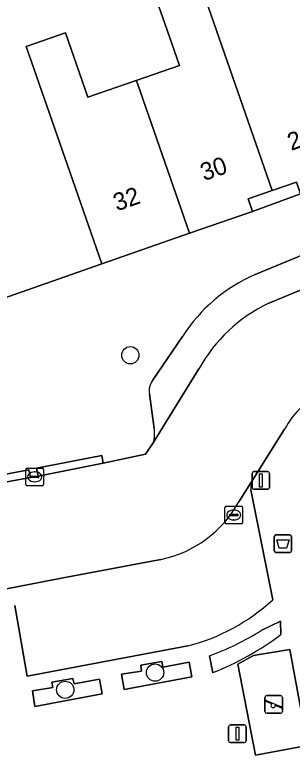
# Model space of a CAD drawing. Extents: x 159371 to 159986, y 382987 to 383597.
# Drawn here: x 159830.03 to 159845.76, y 383325.99 to 383368.02 of the extents above; entities that cross this region are included whole.
import ezdxf

# ---------------------------------------------------------------- set-up
doc = ezdxf.new("R2010")
doc.units = 0
for name, color, linetype in [('IMGEO_Afvalbak', 7, 'Continuous'), ('IMGEO_Boom', 7, 'Continuous'), ('IMGEO_Erf', 7, 'Continuous'), ('IMGEO_Groenvoorziening', 7, 'Continuous'), ('IMGEO_Haag', 7, 'Continuous'), ('IMGEO_Kolk', 7, 'Continuous'), ('IMGEO_Lichtmast', 7, 'Continuous'), ('IMGEO_Pand', 7, 'Continuous'), ('IMGEO_Pand_nummerreeks', 7, 'Continuous'), ('IMGEO_Parkeervlak_open', 7, 'Continuous'), ('IMGEO_Rijbaan_lokaal_open', 7, 'Continuous'), ('IMGEO_Speelvoorziening', 7, 'Continuous'), ('IMGEO_Terreindeel_open', 7, 'Continuous'), ('IMGEO_Voetpad_open', 7, 'Continuous')]:
    doc.layers.add(name, color=color, linetype=linetype)

msp = doc.modelspace()

# ---------------------------------------------------------------- linework, layer by layer
at = {"layer": 'IMGEO_Afvalbak'}
for p, q in [((159844.742, 383337.594), (159844.742, 383338.394)), ((159844.742, 383338.394), (159844.742, 383337.594)), ((159844.842, 383338.494), (159845.632, 383338.494)), ((159845.632, 383338.494), (159844.842, 383338.494)), ((159845.732, 383338.394), (159845.732, 383337.594)), ((159845.732, 383337.594), (159845.732, 383338.394)), ((159845.632, 383337.494), (159844.842, 383337.494)), ((159844.842, 383337.494), (159845.632, 383337.494))]:
    msp.add_line(p, q, dxfattribs=at)
msp.add_lwpolyline([(159844.885, 383338.208), (159845.589, 383338.208), (159845.44, 383337.738), (159845.034, 383337.738), (159844.885, 383338.208)], dxfattribs=at)
for centre, start, end in [((159844.842, 383338.394), 90, 180), ((159844.842, 383338.394), 90, 180), ((159845.632, 383338.394), 0, 90), ((159845.632, 383338.394), 360, 90), ((159844.842, 383337.594), 180, 270), ((159844.842, 383337.594), 180, 270), ((159845.632, 383337.594), 270, 0), ((159845.632, 383337.594), 270, 0)]:
    msp.add_arc(centre, 0.1, start, end, dxfattribs=at)
at = {"layer": 'IMGEO_Boom'}
for centre in [(159836.581, 383348.692), (159837.987, 383330.679), (159832.892, 383329.702)]:
    msp.add_circle(centre, 0.489, dxfattribs=at)
at = {"layer": 'IMGEO_Erf'}
msp.add_lwpolyline([(159828.979, 383351.787), (159834.964, 383353.885), (159833.323, 383358.609), (159830.679, 383366.223), (159832.9, 383366.995), (159834.17, 383363.336), (159836.92, 383364.291), (159839.366, 383365.141), (159838.672, 383367.139), (159838.064, 383368.889)], dxfattribs=at)
at = {"layer": 'IMGEO_Groenvoorziening'}
for points in [[(159845.118, 383332.833), (159845.1, 383333.599), (159844.013, 383333.064)], [(159841.072, 383331.627), (159841.264, 383330.673)]]:
    msp.add_lwpolyline(points, dxfattribs=at)
for points in [[(159836.243, 383329.71), (159840.076, 383330.432), (159839.917, 383331.272), (159838.436, 383330.991), (159838.37, 383331.308), (159837.183, 383331.091), (159837.22, 383330.758), (159836.079, 383330.58)], [(159831.175, 383328.744), (159834.987, 383329.47), (159834.841, 383330.298), (159833.406, 383330.045), (159833.323, 383330.338), (159832.133, 383330.131), (159832.181, 383329.834), (159831.027, 383329.649)]]:
    msp.add_lwpolyline(points, close=True, dxfattribs=at)
for centre, radius, start, end in [((159835.277, 383347.216), 16.631, 290.3931, 301.688), ((159835.153, 383346.096), 16.589, 291.6166, 306.9209)]:
    msp.add_arc(centre, radius, start, end, dxfattribs=at)
at = {"layer": 'IMGEO_Haag'}
for points in [[(159845.118, 383332.833), (159845.1, 383333.599), (159844.013, 383333.064)], [(159841.072, 383331.627), (159841.264, 383330.673)]]:
    msp.add_lwpolyline(points, dxfattribs=at)
for points in [[(159836.243, 383329.71), (159840.076, 383330.432), (159839.917, 383331.272), (159838.436, 383330.991), (159838.37, 383331.308), (159837.183, 383331.091), (159837.22, 383330.758), (159836.079, 383330.58)], [(159831.175, 383328.744), (159834.987, 383329.47), (159834.841, 383330.298), (159833.406, 383330.045), (159833.323, 383330.338), (159832.133, 383330.131), (159832.181, 383329.834), (159831.027, 383329.649)]]:
    msp.add_lwpolyline(points, close=True, dxfattribs=at)
for centre, radius, start, end in [((159835.277, 383347.216), 16.631, 290.3931, 301.688), ((159835.153, 383346.096), 16.589, 291.6166, 306.9209)]:
    msp.add_arc(centre, radius, start, end, dxfattribs=at)
at = {"layer": 'IMGEO_Kolk'}
for p, q in [((159830.733, 383342.288), (159831.585, 383342.288)), ((159830.658, 383341.362), (159830.658, 383342.214)), ((159831.146, 383342.068), (159831.171, 383342.068)), ((159831.659, 383342.214), (159831.659, 383341.362)), ((159830.917, 383341.782), (159830.917, 383341.794)), ((159831.355, 383341.745), (159830.957, 383341.745)), ((159830.96, 383341.831), (159831.358, 383341.831)), ((159831.169, 383341.508), (159831.144, 383341.508)), ((159831.401, 383341.794), (159831.401, 383341.782)), ((159831.585, 383341.288), (159830.733, 383341.288)), ((159841.951, 383339.199), (159841.951, 383340.051)), ((159842.026, 383340.125), (159842.878, 383340.125)), ((159842.439, 383339.905), (159842.464, 383339.905)), ((159842.952, 383340.051), (159842.952, 383339.199)), ((159842.21, 383339.619), (159842.21, 383339.631)), ((159842.648, 383339.582), (159842.25, 383339.582)), ((159842.253, 383339.668), (159842.651, 383339.668)), ((159842.462, 383339.345), (159842.437, 383339.345)), ((159842.694, 383339.631), (159842.694, 383339.619)), ((159842.878, 383339.125), (159842.026, 383339.125))]:
    msp.add_line(p, q, dxfattribs=at)
for points in [[(159830.733, 383342.288), (159831.585, 383342.288)], [(159830.658, 383341.362), (159830.658, 383342.214)], [(159831.659, 383342.214), (159831.659, 383341.362)], [(159831.585, 383341.288), (159830.733, 383341.288)], [(159841.951, 383339.199), (159841.951, 383340.051)], [(159842.026, 383340.125), (159842.878, 383340.125)], [(159842.952, 383340.051), (159842.952, 383339.199)], [(159842.878, 383339.125), (159842.026, 383339.125)]]:
    msp.add_lwpolyline(points, dxfattribs=at)
for centre, radius, start, end in [((159830.735, 383342.212), 0.0765, 91.552, 178.448), ((159830.735, 383342.212), 0.0765, 91.552, 178.448), ((159831.583, 383342.212), 0.0765, 1.552, 88.448), ((159831.583, 383342.212), 0.0765, 1.552, 88.448), ((159830.957, 383341.791), 0.0403, 85.8775, 175.7526), ((159830.954, 383341.781), 0.0366, 178.938, 274.7102), ((159831.358, 383341.788), 0.043, 264.8664, 352.4533), ((159831.362, 383341.793), 0.0386, 1.7309, 96.639), ((159830.735, 383341.364), 0.0765, 181.552, 268.448), ((159830.735, 383341.364), 0.0765, 181.552, 268.448), ((159831.583, 383341.364), 0.0765, 271.552, 358.448), ((159831.583, 383341.364), 0.0765, 271.552, 358.448), ((159842.028, 383340.049), 0.0765, 91.552, 178.448), ((159842.028, 383340.049), 0.0765, 91.552, 178.448), ((159842.876, 383340.049), 0.0765, 1.552, 88.448), ((159842.876, 383340.049), 0.0765, 1.552, 88.448), ((159842.25, 383339.628), 0.0403, 85.8775, 175.7526), ((159842.247, 383339.618), 0.0366, 178.938, 274.7102), ((159842.651, 383339.625), 0.043, 264.8664, 352.4533), ((159842.655, 383339.63), 0.0386, 1.7309, 96.639), ((159842.028, 383339.201), 0.0765, 181.552, 268.448), ((159842.028, 383339.201), 0.0765, 181.552, 268.448), ((159842.876, 383339.201), 0.0765, 271.552, 358.448), ((159842.876, 383339.201), 0.0765, 271.552, 358.448)]:
    msp.add_arc(centre, radius, start, end, dxfattribs=at)
for centre, major_axis, ratio, start_param, end_param in [((159831.145, 383341.788), (-0.387, 0.002), 0.722429, 4.712389, 7.853982), ((159831.17, 383341.788), (-0.39, 0.002), 0.717154, 1.570796, 4.712389), ((159842.438, 383339.625), (-0.387, 0.002), 0.722429, 4.712389, 7.853982), ((159842.463, 383339.625), (-0.39, 0.002), 0.717154, 1.570796, 4.712389)]:
    msp.add_ellipse(centre, major_axis=major_axis, ratio=ratio, start_param=start_param, end_param=end_param, dxfattribs=at)
at = {"layer": 'IMGEO_Lichtmast'}
for p, q in [((159843.489, 383341.186), (159843.489, 383341.986)), ((159843.489, 383341.986), (159843.489, 383341.186)), ((159843.589, 383342.086), (159844.379, 383342.086)), ((159844.379, 383342.086), (159843.589, 383342.086)), ((159844.479, 383341.986), (159844.479, 383341.186)), ((159844.479, 383341.186), (159844.479, 383341.986)), ((159844.379, 383341.086), (159843.589, 383341.086)), ((159843.589, 383341.086), (159844.379, 383341.086)), ((159842.159, 383326.808), (159842.159, 383327.608)), ((159842.159, 383327.608), (159842.159, 383326.808)), ((159842.259, 383327.708), (159843.049, 383327.708)), ((159843.049, 383327.708), (159842.259, 383327.708)), ((159843.149, 383327.608), (159843.149, 383326.808)), ((159843.149, 383326.808), (159843.149, 383327.608)), ((159843.049, 383326.708), (159842.259, 383326.708)), ((159842.259, 383326.708), (159843.049, 383326.708))]:
    msp.add_line(p, q, dxfattribs=at)
for points in [[(159843.909, 383341.961), (159844.059, 383341.961), (159844.059, 383341.211), (159843.909, 383341.211), (159843.909, 383341.961)], [(159842.579, 383327.583), (159842.729, 383327.583), (159842.729, 383326.833), (159842.579, 383326.833), (159842.579, 383327.583)]]:
    msp.add_lwpolyline(points, dxfattribs=at)
for centre, start, end in [((159843.589, 383341.986), 90, 180), ((159843.589, 383341.986), 90, 180), ((159844.379, 383341.986), 0, 90), ((159844.379, 383341.986), 360, 90), ((159843.589, 383341.186), 180, 270), ((159843.589, 383341.186), 180, 270), ((159844.379, 383341.186), 270, 0), ((159844.379, 383341.186), 270, 0), ((159842.259, 383327.608), 90, 180), ((159842.259, 383327.608), 90, 180), ((159843.049, 383327.608), 0, 90), ((159843.049, 383327.608), 360, 90), ((159842.259, 383326.808), 180, 270), ((159842.259, 383326.808), 180, 270), ((159843.049, 383326.808), 270, 0), ((159843.049, 383326.808), 270, 0)]:
    msp.add_arc(centre, 0.1, start, end, dxfattribs=at)
at = {"layer": 'IMGEO_Pand'}
for points in [[(159846.807, 383367.595), (159846.769, 383367.697), (159845.368, 383371.426), (159842.919, 383370.575), (159840.573, 383369.76), (159844.638, 383358.043), (159846.002, 383358.517), (159846.235, 383357.845), (159849.765, 383359.071)], [(159840.573, 383369.76), (159840.192, 383369.628), (159838.064, 383368.889), (159838.672, 383367.139), (159839.366, 383365.141), (159836.92, 383364.291), (159836.985, 383364.113), (159839.937, 383355.612), (159843.522, 383356.857), (159843.274, 383357.57), (159844.638, 383358.043)], [(159839.937, 383355.612), (159836.985, 383364.113), (159836.92, 383364.291), (159834.17, 383363.336), (159832.9, 383366.995), (159830.679, 383366.223), (159833.323, 383358.609), (159834.964, 383353.885)]]:
    msp.add_lwpolyline(points, close=True, dxfattribs=at)
at = {"layer": 'IMGEO_Parkeervlak_open'}
for points in [[(159869.447, 383362.64), (159868.544, 383363.141), (159868.256, 383363.221), (159867.764, 383363.229), (159843.667, 383353.269)], [(159844.401, 383351.626), (159846.413, 383352.453), (159852.647, 383355.016), (159870.989, 383362.556)], [(159839.543, 383349.76), (159837.844, 383347.252)], [(159837.878, 383343.725), (159840.476, 383347.927)], [(159837.662, 383346.509), (159837.935, 383344.527)], [(159843.551, 383341.665), (159842.734, 383340.37)], [(159844.659, 383334.807), (159843.416, 383341.044)], [(159838.318, 383337.101), (159837.81, 383337.009), (159832.772, 383336.049), (159828.948, 383335.327)], [(159830.031, 383334.493), (159830.726, 383330.482), (159839.851, 383332.19)]]:
    msp.add_lwpolyline(points, dxfattribs=at)
for centre, radius, start, end in [((159847.3, 383344.821), 9.196, 113.2721, 147.515), ((159848.26, 383343.6), 8.906, 115.6761, 150.9281), ((159838.635, 383346.664), 0.986, 143.4, 189.0725), ((159836.402, 383344.233), 1.561, 341.0116, 10.8578), ((159844.393, 383341.157), 0.983, 148.8777, 186.5928), ((159836.964, 383343.547), 6.587, 281.8619, 331.1604), ((159837.014, 383343.127), 11.299, 284.5411, 312.5779)]:
    msp.add_arc(centre, radius, start, end, dxfattribs=at)
at = {"layer": 'IMGEO_Rijbaan_lokaal_open'}
for points in [[(159848.705, 383346.88), (159846.413, 383352.453), (159844.401, 383351.626)], [(159840.476, 383347.927), (159837.878, 383343.725), (159837.443, 383343.072), (159835.044, 383342.564), (159831.355, 383341.831), (159830.922, 383341.745), (159827.217, 383341.065), (159825.223, 383340.695), (159824.916, 383340.638), (159808.462, 383337.585), (159804.762, 383336.895), (159804.008, 383336.759), (159803.023, 383336.576), (159804.129, 383330.673), (159827.8, 383335.11), (159828.948, 383335.327), (159832.772, 383336.049), (159837.81, 383337.009), (159838.318, 383337.101)], [(159842.734, 383340.37), (159843.551, 383341.665), (159845.336, 383344.495)]]:
    msp.add_lwpolyline(points, dxfattribs=at)
for centre, radius, start, end in [((159848.26, 383343.6), 8.906, 115.6761, 150.9281), ((159849.668, 383342.175), 4.914, 114.5374, 151.8256), ((159836.964, 383343.547), 6.587, 281.8619, 331.1604)]:
    msp.add_arc(centre, radius, start, end, dxfattribs=at)
at = {"layer": 'IMGEO_Speelvoorziening'}
for p, q in [((159844.219, 383328.47), (159844.219, 383329.27)), ((159844.219, 383329.27), (159844.219, 383328.47)), ((159844.319, 383329.37), (159845.109, 383329.37)), ((159845.109, 383329.37), (159844.319, 383329.37)), ((159845.209, 383329.27), (159845.209, 383328.47)), ((159845.209, 383328.47), (159845.209, 383329.27)), ((159844.602, 383328.898), (159844.263, 383329.035)), ((159844.288, 383329.095), (159845.164, 383328.742)), ((159845.14, 383328.682), (159844.8, 383328.819)), ((159845.109, 383328.37), (159844.319, 383328.37)), ((159844.319, 383328.37), (159845.109, 383328.37))]:
    msp.add_line(p, q, dxfattribs=at)
for centre, radius, start, end in [((159844.319, 383329.27), 0.1, 90, 180), ((159844.319, 383329.27), 0.1, 90, 180), ((159845.109, 383329.27), 0.1, 0, 90), ((159845.109, 383329.27), 0.1, 360, 90), ((159844.276, 383329.065), 0.0327, 68.078, 248.078), ((159844.681, 383328.808), 0.12, 130.9928, 5.1632), ((159844.319, 383328.47), 0.1, 180, 270), ((159844.319, 383328.47), 0.1, 180, 270), ((159845.109, 383328.47), 0.1, 270, 0), ((159845.109, 383328.47), 0.1, 270, 0), ((159845.152, 383328.712), 0.0327, 248.078, 68.078)]:
    msp.add_arc(centre, radius, start, end, dxfattribs=at)
at = {"layer": 'IMGEO_Terreindeel_open'}
msp.add_lwpolyline([(159845.624, 383331.992), (159843.576, 383331.639), (159842.69, 383331.161), (159843.692, 383325.989), (159846.625, 383326.547)], close=True, dxfattribs=at)
at = {"layer": 'IMGEO_Voetpad_open'}
for points in [[(159843.667, 383353.269), (159867.764, 383363.229), (159868.256, 383363.221), (159868.544, 383363.141), (159869.447, 383362.64)], [(159846.235, 383357.845), (159843.522, 383356.857), (159839.937, 383355.612), (159834.964, 383353.885), (159828.979, 383351.787), (159827.543, 383351.29), (159824.398, 383350.204), (159815.921, 383347.602), (159811.206, 383346.155), (159805.695, 383344.463), (159803.704, 383343.932), (159798.896, 383342.705), (159797.636, 383342.342), (159790.981, 383340.644), (159788.498, 383339.955), (159788.04, 383339.838), (159788.493, 383338.074), (159783.924, 383336.862), (159783.856, 383336.969), (159783.74, 383336.935), (159775.794, 383334.597), (159775.202, 383336.678), (159771.268, 383335.626)], [(159837.844, 383347.252), (159839.543, 383349.76)], [(159837.935, 383344.527), (159837.662, 383346.509)], [(159845.336, 383344.495), (159843.551, 383341.665)], [(159824.916, 383340.638), (159825.223, 383340.695), (159827.217, 383341.065), (159827.121, 383341.492), (159830.826, 383342.187), (159830.922, 383341.745), (159831.355, 383341.831), (159831.264, 383342.291), (159834.966, 383343.01), (159835.044, 383342.564), (159837.443, 383343.072), (159837.878, 383343.725)], [(159843.416, 383341.044), (159844.659, 383334.807)], [(159839.851, 383332.19), (159830.726, 383330.482), (159830.031, 383334.493)], [(159844.013, 383333.064), (159845.1, 383333.599)], [(159845.1, 383333.599), (159845.118, 383332.833)], [(159841.264, 383330.673), (159841.072, 383331.627)]]:
    msp.add_lwpolyline(points, dxfattribs=at)
for points in [[(159846.235, 383357.845), (159846.002, 383358.517), (159844.638, 383358.043), (159843.274, 383357.57), (159843.522, 383356.857)], [(159835.044, 383342.564), (159834.966, 383343.01), (159831.264, 383342.291), (159831.355, 383341.831)], [(159827.217, 383341.065), (159830.922, 383341.745), (159830.826, 383342.187), (159827.121, 383341.492)], [(159843.576, 383331.639), (159845.624, 383331.992), (159846.625, 383326.547), (159843.692, 383325.989), (159842.69, 383331.161)], [(159836.079, 383330.58), (159837.22, 383330.758), (159837.183, 383331.091), (159838.37, 383331.308), (159838.436, 383330.991), (159839.917, 383331.272), (159840.076, 383330.432), (159836.243, 383329.71)], [(159832.133, 383330.131), (159833.323, 383330.338), (159833.406, 383330.045), (159834.841, 383330.298), (159834.987, 383329.47), (159831.175, 383328.744), (159831.027, 383329.649), (159832.181, 383329.834)]]:
    msp.add_lwpolyline(points, close=True, dxfattribs=at)
for centre, radius, start, end in [((159847.3, 383344.821), 9.196, 113.2721, 147.515), ((159838.635, 383346.664), 0.986, 143.4, 189.0725), ((159849.668, 383342.175), 4.914, 114.5374, 151.8256), ((159836.402, 383344.233), 1.561, 341.0116, 10.8578), ((159844.393, 383341.157), 0.983, 148.8777, 186.5928), ((159837.014, 383343.127), 11.299, 284.5411, 312.5779), ((159835.277, 383347.216), 16.631, 290.3931, 301.688), ((159835.153, 383346.096), 16.589, 291.6166, 306.9209)]:
    msp.add_arc(centre, radius, start, end, dxfattribs=at)

# ---------------------------------------------------------------- texts
at = {"layer": 'IMGEO_Pand_nummerreeks'}
for s, rotation, p in [('28', 19.1769, (159845.702, 383360.288)), ('30', 19.1769, (159840.764, 383358.571)), ('32', 19.1772, (159835.821, 383356.852))]:
    msp.add_text(s, height=1, rotation=rotation, dxfattribs=at).set_placement(p)

doc.saveas('drawing.dxf')
